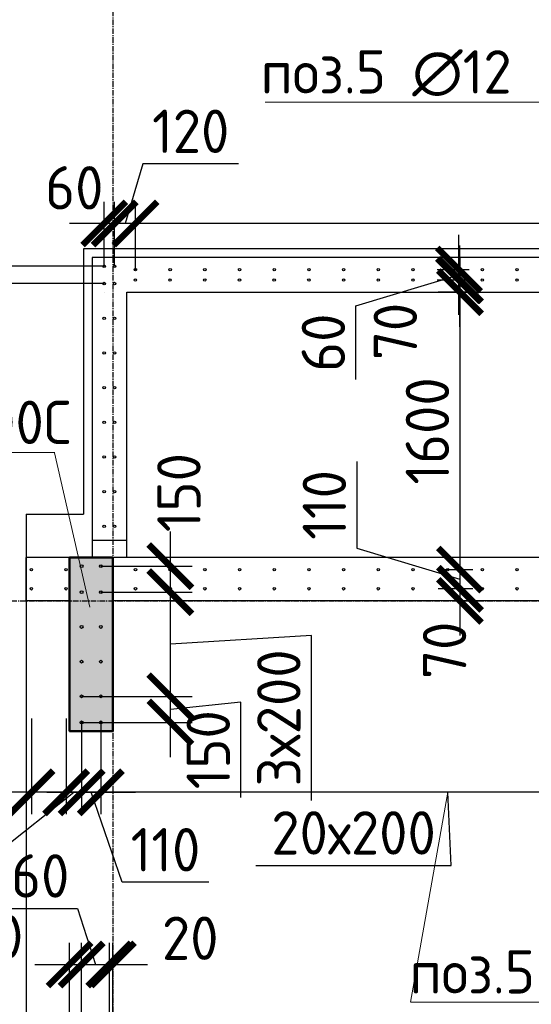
# Model space of a CAD drawing. Header units: millimetres. Extents: x -93479 to 1057970, y -66333 to 172656.
# Tile 438 of 473: x 977472 to 980422, y 50336 to 56013. Entities that reach past the tile are written whole.
import ezdxf

# ---------------------------------------------------------------- set-up
doc = ezdxf.new("R2010")
doc.units = ezdxf.units.MM
doc.linetypes.add('______5', pattern=[1100, 800, -100, 100, -100])
doc.linetypes.add('осевая', pattern=[50.8, 31.75, -6.35, 6.35, -6.35])
for name, color, linetype, lineweight in [('0 Фундамент', 5, 'Continuous', 30), ('1 Стены', 3, 'Continuous', 30), ('Конструкции 0.5', 5, 'Continuous', 50), ('Оси', 40, '______5', 18), ('подоснова', 151, 'Continuous', 5), ('РАЗМЕРЫ', 7, 'Continuous', 9), ('СТЕНЫ', 3, 'Continuous', 30)]:
    doc.layers.add(name, color=color, linetype=linetype, lineweight=lineweight)
doc.styles.add('GOST-2.304_Type-B', font='GOST_Common.ttf')
doc.dimstyles.new('СПДС', dxfattribs={"dimscale": 100, "dimtxt": 2.5, "dimasz": 2.5, "dimexe": 1.25, "dimexo": 0, "dimtad": 1, "dimdec": 0, "dimtxsty": 'GOST-2.304_Type-B', "dimblk": 'ARCHTICK', "dimcen": 2.5, "dimdle": 2, "dimadec": 0, "dimazin": 2, "dimtfac": 0.75, "dimtdec": 0, "dimtmove": 1, "dimatfit": 3, "dimfxl": 1, "dimtolj": 1, "dimarcsym": 1})

# ---------------------------------------------------------------- blocks, each defined once
blk = doc.blocks.new('_ArchTick')
at = {"color": 0, "linetype": 'ByBlock', "const_width": 0.15}
blk.add_lwpolyline([(-0.5, -0.5), (0.5, 0.5)], dxfattribs=at)
blk = doc.blocks.new('*D1157')
at = {"layer": 'DEFPOINTS', "color": 0, "ltscale": 100, "transparency": 16777216}
for p in [(978139.5, 54837.7), (978139.5, 54571.4), (984339.5, 54571.4)]:
    blk.add_point(p, dxfattribs=at)
at = {"layer": 'РАЗМЕРЫ', "color": 0, "lineweight": -2, "transparency": 16777216}
for p, q in [((978139.5, 54571.4), (978139.5, 54962.7)), ((984339.5, 54571.4), (984339.5, 54962.7)), ((984539.5, 54837.7), (977939.5, 54837.7))]:
    blk.add_line(p, q, dxfattribs=at)
at = {"layer": 'РАЗМЕРЫ', "color": 0, "lineweight": -2, "ltscale": 100, "transparency": 16777216, "xscale": 250, "yscale": 250, "zscale": 250, "rotation": 180}
blk.add_blockref('_ArchTick', (978139.5, 54837.7), dxfattribs=at)
at = {"layer": 'РАЗМЕРЫ', "color": 0, "lineweight": -2, "ltscale": 100, "transparency": 16777216, "xscale": 250, "yscale": 250, "zscale": 250}
blk.add_blockref('_ArchTick', (984339.5, 54837.7), dxfattribs=at)
at = {"layer": 'РАЗМЕРЫ', "color": 0, "ltscale": 100, "transparency": 16777216, "insert": (981239.5, 55025.3), "char_height": 250, "attachment_point": 5, "style": 'GOST-2.304_Type-B'}
blk.add_mtext('\\A1;31х200', dxfattribs=at)
blk = doc.blocks.new('*D1158')
at = {"layer": 'DEFPOINTS', "color": 0, "ltscale": 100, "transparency": 16777216}
for p in [(978019.5, 54837.7), (978019.5, 54591.4), (978139.5, 54571.4)]:
    blk.add_point(p, dxfattribs=at)
at = {"layer": 'РАЗМЕРЫ', "color": 0, "lineweight": -2, "transparency": 16777216}
for p, q in [((978182.7, 55181.6), (978079.5, 54837.7)), ((978733.1, 55181.6), (978182.7, 55181.6)), ((978019.5, 54591.4), (978019.5, 54962.7)), ((978139.5, 54571.4), (978139.5, 54962.7)), ((978339.5, 54837.7), (977819.5, 54837.7))]:
    blk.add_line(p, q, dxfattribs=at)
at = {"layer": 'РАЗМЕРЫ', "color": 0, "lineweight": -2, "ltscale": 100, "transparency": 16777216, "xscale": 250, "yscale": 250, "zscale": 250}
blk.add_blockref('_ArchTick', (978019.5, 54837.7), dxfattribs=at)
at = {"layer": 'РАЗМЕРЫ', "color": 0, "lineweight": -2, "ltscale": 100, "transparency": 16777216, "xscale": 250, "yscale": 250, "zscale": 250, "rotation": 180}
blk.add_blockref('_ArchTick', (978139.5, 54837.7), dxfattribs=at)
at = {"layer": 'РАЗМЕРЫ', "color": 0, "ltscale": 100, "transparency": 16777216, "insert": (978457.9, 55369.2), "char_height": 250, "attachment_point": 5, "style": 'GOST-2.304_Type-B'}
blk.add_mtext('\\A1;120', dxfattribs=at)
blk = doc.blocks.new('*D1159')
at = {"layer": 'DEFPOINTS', "color": 0, "ltscale": 100, "transparency": 16777216}
for p in [(977959.2, 54837.7), (977959.2, 54591.4), (978019.5, 54591.4)]:
    blk.add_point(p, dxfattribs=at)
at = {"layer": 'РАЗМЕРЫ', "color": 0, "lineweight": -2, "transparency": 16777216}
for p, q in [((977959.2, 54591.4), (977959.2, 54962.7)), ((978019.5, 54591.4), (978019.5, 54962.7)), ((978219.5, 54837.7), (977759.2, 54837.7))]:
    blk.add_line(p, q, dxfattribs=at)
at = {"layer": 'РАЗМЕРЫ', "color": 0, "lineweight": -2, "ltscale": 100, "transparency": 16777216, "xscale": 250, "yscale": 250, "zscale": 250}
blk.add_blockref('_ArchTick', (977959.2, 54837.7), dxfattribs=at)
at = {"layer": 'РАЗМЕРЫ', "color": 0, "lineweight": -2, "ltscale": 100, "transparency": 16777216, "xscale": 250, "yscale": 250, "zscale": 250, "rotation": 180}
blk.add_blockref('_ArchTick', (978019.5, 54837.7), dxfattribs=at)
at = {"layer": 'РАЗМЕРЫ', "color": 0, "ltscale": 100, "transparency": 16777216, "insert": (977786.9, 55043.4), "char_height": 250, "attachment_point": 5, "style": 'GOST-2.304_Type-B'}
blk.add_mtext('\\A1;60', dxfattribs=at)
blk = doc.blocks.new('*D1218')
at = {"layer": 'DEFPOINTS', "color": 0, "ltscale": 100, "transparency": 16777216}
for p in [(977959.2, 54591.4), (977269.8, 54491.4), (977958.9, 54491.4)]:
    blk.add_point(p, dxfattribs=at)
at = {"layer": 'РАЗМЕРЫ', "color": 0, "lineweight": -2, "transparency": 16777216}
for p, q in [((976675.7, 55270), (976675.7, 54719.6)), ((977269.8, 54791.4), (977269.8, 54291.4)), ((976675.7, 54719.6), (977269.8, 54541.4)), ((977959.2, 54591.4), (977144.8, 54591.4)), ((977958.9, 54491.4), (977144.8, 54491.4))]:
    blk.add_line(p, q, dxfattribs=at)
at = {"layer": 'РАЗМЕРЫ', "color": 0, "lineweight": -2, "ltscale": 100, "transparency": 16777216, "xscale": 250, "yscale": 250, "zscale": 250}
for p, rotation in [((977269.8, 54591.4), 270), ((977269.8, 54491.4), 90)]:
    blk.add_blockref('_ArchTick', p, dxfattribs=dict(at, rotation=rotation))
at = {"layer": 'РАЗМЕРЫ', "color": 0, "ltscale": 100, "transparency": 16777216, "insert": (976488.1, 54994.8), "char_height": 250, "attachment_point": 5, "rotation": 90, "style": 'GOST-2.304_Type-B'}
blk.add_mtext('\\A1;100', dxfattribs=at)
blk = doc.blocks.new('*D1219')
at = {"layer": 'DEFPOINTS', "color": 0, "ltscale": 100, "transparency": 16777216}
for p in [(980010.2, 54511.4), (980063.8, 54511.4), (980092.9, 54441.4)]:
    blk.add_point(p, dxfattribs=at)
at = {"layer": 'РАЗМЕРЫ', "color": 0, "lineweight": -2, "transparency": 16777216}
for p, q in [((980010.2, 54241.4), (980010.2, 54711.4)), ((980063.8, 54511.4), (979885.2, 54511.4)), ((980092.9, 54441.4), (979885.2, 54441.4))]:
    blk.add_line(p, q, dxfattribs=at)
at = {"layer": 'РАЗМЕРЫ', "color": 0, "lineweight": -2, "ltscale": 100, "transparency": 16777216, "xscale": 250, "yscale": 250, "zscale": 250}
for p, rotation in [((980010.2, 54511.4), 270), ((980010.2, 54441.4), 90)]:
    blk.add_blockref('_ArchTick', p, dxfattribs=dict(at, rotation=rotation))
at = {"layer": 'РАЗМЕРЫ', "color": 0, "ltscale": 100, "transparency": 16777216, "insert": (979637.7, 54215.2), "char_height": 250, "attachment_point": 5, "rotation": 90, "style": 'GOST-2.304_Type-B'}
blk.add_mtext('\\A1;70', dxfattribs=at)
blk = doc.blocks.new('*D1220')
at = {"layer": 'DEFPOINTS', "color": 0, "ltscale": 100, "transparency": 16777216}
for p in [(980004.6, 54571.4), (980064.1, 54571.4), (980063.8, 54511.4)]:
    blk.add_point(p, dxfattribs=at)
at = {"layer": 'РАЗМЕРЫ', "color": 0, "lineweight": -2, "transparency": 16777216}
for p, q in [((980004.6, 54311.4), (980004.6, 54771.4)), ((980064.1, 54571.4), (979879.6, 54571.4)), ((979410.5, 54363.1), (980004.6, 54541.4)), ((980063.8, 54511.4), (979879.6, 54511.4)), ((979410.5, 53937.8), (979410.5, 54363.1))]:
    blk.add_line(p, q, dxfattribs=at)
at = {"layer": 'РАЗМЕРЫ', "color": 0, "lineweight": -2, "ltscale": 100, "transparency": 16777216, "xscale": 250, "yscale": 250, "zscale": 250}
for p, rotation in [((980004.6, 54571.4), 270), ((980004.6, 54511.4), 90)]:
    blk.add_blockref('_ArchTick', p, dxfattribs=dict(at, rotation=rotation))
at = {"layer": 'РАЗМЕРЫ', "color": 0, "ltscale": 100, "transparency": 16777216, "insert": (979222.8, 54150.5), "char_height": 250, "attachment_point": 5, "rotation": 90, "style": 'GOST-2.304_Type-B'}
blk.add_mtext('\\A1;60', dxfattribs=at)
blk = doc.blocks.new('*D1221')
at = {"layer": 'DEFPOINTS', "color": 0, "ltscale": 100, "transparency": 16777216}
for p in [(980092.9, 54441.4), (980010.2, 52841.7), (980083.8, 52841.7)]:
    blk.add_point(p, dxfattribs=at)
at = {"layer": 'РАЗМЕРЫ', "color": 0, "lineweight": -2, "transparency": 16777216}
for p, q in [((980010.2, 54641.4), (980010.2, 52641.7)), ((980092.9, 54441.4), (979885.2, 54441.4)), ((980083.8, 52841.7), (979885.2, 52841.7))]:
    blk.add_line(p, q, dxfattribs=at)
at = {"layer": 'РАЗМЕРЫ', "color": 0, "lineweight": -2, "ltscale": 100, "transparency": 16777216, "xscale": 250, "yscale": 250, "zscale": 250}
for p, rotation in [((980010.2, 54441.4), 90), ((980010.2, 52841.7), 270)]:
    blk.add_blockref('_ArchTick', p, dxfattribs=dict(at, rotation=rotation))
at = {"layer": 'РАЗМЕРЫ', "color": 0, "ltscale": 100, "transparency": 16777216, "insert": (979822.6, 53641.5), "char_height": 250, "attachment_point": 5, "rotation": 90, "style": 'GOST-2.304_Type-B'}
blk.add_mtext('\\A1;1600', dxfattribs=at)
blk = doc.blocks.new('*D1222')
at = {"layer": 'DEFPOINTS', "color": 0, "ltscale": 100, "transparency": 16777216}
for p in [(980083.8, 52841.7), (980010.2, 52731.4), (980083.8, 52731.4)]:
    blk.add_point(p, dxfattribs=at)
at = {"layer": 'РАЗМЕРЫ', "color": 0, "lineweight": -2, "transparency": 16777216}
for p, q in [((979416.1, 53465.1), (979416.1, 52964.8)), ((980010.2, 53041.7), (980010.2, 52531.4)), ((979416.1, 52964.8), (980010.2, 52786.5)), ((980083.8, 52841.7), (979885.2, 52841.7)), ((980083.8, 52731.4), (979885.2, 52731.4))]:
    blk.add_line(p, q, dxfattribs=at)
at = {"layer": 'РАЗМЕРЫ', "color": 0, "lineweight": -2, "ltscale": 100, "transparency": 16777216, "xscale": 250, "yscale": 250, "zscale": 250}
for p, rotation in [((980010.2, 52841.7), 270), ((980010.2, 52731.4), 90)]:
    blk.add_blockref('_ArchTick', p, dxfattribs=dict(at, rotation=rotation))
at = {"layer": 'РАЗМЕРЫ', "color": 0, "ltscale": 100, "transparency": 16777216, "insert": (979228.5, 53215), "char_height": 250, "attachment_point": 5, "rotation": 90, "style": 'GOST-2.304_Type-B'}
blk.add_mtext('\\A1;110', dxfattribs=at)
blk = doc.blocks.new('*D1223')
at = {"layer": 'DEFPOINTS', "color": 0, "ltscale": 100, "transparency": 16777216}
for p in [(980083.8, 52731.4), (979968.5, 52661.4), (980010.2, 52661.4)]:
    blk.add_point(p, dxfattribs=at)
at = {"layer": 'РАЗМЕРЫ', "color": 0, "lineweight": -2, "transparency": 16777216}
for p, q in [((980010.2, 52931.4), (980010.2, 52461.4)), ((980083.8, 52731.4), (979885.2, 52731.4)), ((979968.5, 52661.4), (980135.2, 52661.4))]:
    blk.add_line(p, q, dxfattribs=at)
at = {"layer": 'РАЗМЕРЫ', "color": 0, "lineweight": -2, "ltscale": 100, "transparency": 16777216, "xscale": 250, "yscale": 250, "zscale": 250}
for p, rotation in [((980010.2, 52731.4), 270), ((980010.2, 52661.4), 90)]:
    blk.add_blockref('_ArchTick', p, dxfattribs=dict(at, rotation=rotation))
at = {"layer": 'РАЗМЕРЫ', "color": 0, "ltscale": 100, "transparency": 16777216, "insert": (979921.4, 52376.8), "char_height": 250, "attachment_point": 5, "rotation": 90, "style": 'GOST-2.304_Type-B'}
blk.add_mtext('\\A1;70', dxfattribs=at)
blk = doc.blocks.new('*D1228')
at = {"layer": 'DEFPOINTS', "color": 0, "ltscale": 100, "transparency": 16777216}
for p in [(977939.5, 51964.5), (981939.6, 51984.5), (977939.5, 51558)]:
    blk.add_point(p, dxfattribs=at)
at = {"layer": 'РАЗМЕРЫ', "color": 0, "lineweight": -2, "transparency": 16777216}
for p, q in [((977939.5, 51964.5), (977939.5, 51433)), ((981939.6, 51984.5), (981939.6, 51433)), ((982139.6, 51558), (977739.5, 51558)), ((979959.8, 51136.6), (979939.5, 51558)), ((978833.8, 51136.6), (979959.8, 51136.6))]:
    blk.add_line(p, q, dxfattribs=at)
at = {"layer": 'РАЗМЕРЫ', "color": 0, "lineweight": -2, "ltscale": 100, "transparency": 16777216, "xscale": 250, "yscale": 250, "zscale": 250, "rotation": 180}
blk.add_blockref('_ArchTick', (977939.5, 51558), dxfattribs=at)
at = {"layer": 'РАЗМЕРЫ', "color": 0, "lineweight": -2, "ltscale": 100, "transparency": 16777216, "xscale": 250, "yscale": 250, "zscale": 250}
blk.add_blockref('_ArchTick', (981939.6, 51558), dxfattribs=at)
at = {"layer": 'РАЗМЕРЫ', "color": 0, "ltscale": 100, "transparency": 16777216, "insert": (979396.8, 51324.2), "char_height": 250, "attachment_point": 5, "style": 'GOST-2.304_Type-B'}
blk.add_mtext('\\A1;20х200', dxfattribs=at)
blk = doc.blocks.new('*D1229')
at = {"layer": 'DEFPOINTS', "color": 0, "ltscale": 100, "transparency": 16777216}
for p in [(977739.6, 51984.5), (977829.2, 51964.5), (977739.6, 51558)]:
    blk.add_point(p, dxfattribs=at)
at = {"layer": 'РАЗМЕРЫ', "color": 0, "lineweight": -2, "transparency": 16777216}
for p, q in [((977739.6, 51984.5), (977739.6, 51433)), ((977829.2, 51964.5), (977829.2, 51433)), ((977140.8, 51049.6), (977784.4, 51558)), ((978029.2, 51558), (977539.6, 51558)), ((976715.5, 51049.6), (977140.8, 51049.6))]:
    blk.add_line(p, q, dxfattribs=at)
at = {"layer": 'РАЗМЕРЫ', "color": 0, "lineweight": -2, "ltscale": 100, "transparency": 16777216, "xscale": 250, "yscale": 250, "zscale": 250}
blk.add_blockref('_ArchTick', (977739.6, 51558), dxfattribs=at)
at = {"layer": 'РАЗМЕРЫ', "color": 0, "lineweight": -2, "ltscale": 100, "transparency": 16777216, "xscale": 250, "yscale": 250, "zscale": 250, "rotation": 180}
blk.add_blockref('_ArchTick', (977829.2, 51558), dxfattribs=at)
at = {"layer": 'РАЗМЕРЫ', "color": 0, "ltscale": 100, "transparency": 16777216, "insert": (976928.1, 51237.3), "char_height": 250, "attachment_point": 5, "style": 'GOST-2.304_Type-B'}
blk.add_mtext('\\A1;90', dxfattribs=at)
blk = doc.blocks.new('*D1230')
at = {"layer": 'DEFPOINTS', "color": 0, "ltscale": 100, "transparency": 16777216}
for p in [(977539.6, 51984.5), (977739.6, 51984.5), (977539.6, 51558)]:
    blk.add_point(p, dxfattribs=at)
at = {"layer": 'РАЗМЕРЫ', "color": 0, "lineweight": -2, "transparency": 16777216}
for p, q in [((977539.6, 51984.5), (977539.6, 51433)), ((977739.6, 51984.5), (977739.6, 51433)), ((977939.6, 51558), (977339.6, 51558))]:
    blk.add_line(p, q, dxfattribs=at)
at = {"layer": 'РАЗМЕРЫ', "color": 0, "lineweight": -2, "ltscale": 100, "transparency": 16777216, "xscale": 250, "yscale": 250, "zscale": 250, "rotation": 180}
blk.add_blockref('_ArchTick', (977539.6, 51558), dxfattribs=at)
at = {"layer": 'РАЗМЕРЫ', "color": 0, "lineweight": -2, "ltscale": 100, "transparency": 16777216, "xscale": 250, "yscale": 250, "zscale": 250}
blk.add_blockref('_ArchTick', (977739.6, 51558), dxfattribs=at)
at = {"layer": 'РАЗМЕРЫ', "color": 0, "ltscale": 100, "transparency": 16777216, "insert": (976999.6, 51705.5), "char_height": 250, "attachment_point": 5, "style": 'GOST-2.304_Type-B'}
blk.add_mtext('\\A1;200', dxfattribs=at)
blk = doc.blocks.new('*D1231')
at = {"layer": 'DEFPOINTS', "color": 0, "ltscale": 100, "transparency": 16777216}
for p in [(977829.2, 51964.5), (977939.6, 51558), (977939.6, 51558)]:
    blk.add_point(p, dxfattribs=at)
at = {"layer": 'РАЗМЕРЫ', "color": 0, "lineweight": -2, "transparency": 16777216}
for p, q in [((977829.2, 51964.5), (977829.2, 51433)), ((977629.2, 51558), (978139.6, 51558)), ((978062.5, 51039.4), (977884.4, 51558)), ((977939.6, 51558), (977939.6, 51433)), ((978562.9, 51039.4), (978062.5, 51039.4))]:
    blk.add_line(p, q, dxfattribs=at)
at = {"layer": 'РАЗМЕРЫ', "color": 0, "lineweight": -2, "ltscale": 100, "transparency": 16777216, "xscale": 250, "yscale": 250, "zscale": 250}
blk.add_blockref('_ArchTick', (977829.2, 51558), dxfattribs=at)
at = {"layer": 'РАЗМЕРЫ', "color": 0, "lineweight": -2, "ltscale": 100, "transparency": 16777216, "xscale": 250, "yscale": 250, "zscale": 250, "rotation": 180}
blk.add_blockref('_ArchTick', (977939.6, 51558), dxfattribs=at)
at = {"layer": 'РАЗМЕРЫ', "color": 0, "ltscale": 100, "transparency": 16777216, "insert": (978312.7, 51227.1), "char_height": 250, "attachment_point": 5, "style": 'GOST-2.304_Type-B'}
blk.add_mtext('\\A1;110', dxfattribs=at)
blk = doc.blocks.new('*D1232')
at = {"layer": 'DEFPOINTS', "color": 0, "ltscale": 100, "transparency": 16777216}
for p in [(977829.2, 52111.4), (978340.6, 52111.4), (977829.2, 51961.4)]:
    blk.add_point(p, dxfattribs=at)
at = {"layer": 'РАЗМЕРЫ', "color": 0, "lineweight": -2, "transparency": 16777216}
for p, q in [((978340.6, 51761.4), (978340.6, 52311.4)), ((977829.2, 52111.4), (978465.6, 52111.4)), ((978746.9, 52078.6), (978340.6, 52036.4)), ((978746.9, 51528.2), (978746.9, 52078.6)), ((977829.2, 51961.4), (978465.6, 51961.4))]:
    blk.add_line(p, q, dxfattribs=at)
at = {"layer": 'РАЗМЕРЫ', "color": 0, "lineweight": -2, "ltscale": 100, "transparency": 16777216, "xscale": 250, "yscale": 250, "zscale": 250}
for p, rotation in [((978340.6, 52111.4), 90), ((978340.6, 51961.4), 270)]:
    blk.add_blockref('_ArchTick', p, dxfattribs=dict(at, rotation=rotation))
at = {"layer": 'РАЗМЕРЫ', "color": 0, "ltscale": 100, "transparency": 16777216, "insert": (978559.3, 51803.4), "char_height": 250, "attachment_point": 5, "rotation": 90, "style": 'GOST-2.304_Type-B'}
blk.add_mtext('\\A1;150', dxfattribs=at)
blk = doc.blocks.new('*D1233')
at = {"layer": 'DEFPOINTS', "color": 0, "ltscale": 100, "transparency": 16777216}
for p in [(977939.5, 52711.4), (978340.6, 52711.4), (977829.2, 52111.4)]:
    blk.add_point(p, dxfattribs=at)
at = {"layer": 'РАЗМЕРЫ', "color": 0, "lineweight": -2, "transparency": 16777216}
for p, q in [((978340.6, 51911.4), (978340.6, 52911.4)), ((977939.5, 52711.4), (978465.6, 52711.4)), ((979153.6, 52462.5), (978340.6, 52411.4)), ((979153.6, 51511.6), (979153.6, 52462.5)), ((977829.2, 52111.4), (978465.6, 52111.4))]:
    blk.add_line(p, q, dxfattribs=at)
at = {"layer": 'РАЗМЕРЫ', "color": 0, "lineweight": -2, "ltscale": 100, "transparency": 16777216, "xscale": 250, "yscale": 250, "zscale": 250}
for p, rotation in [((978340.6, 52711.4), 90), ((978340.6, 52111.4), 270)]:
    blk.add_blockref('_ArchTick', p, dxfattribs=dict(at, rotation=rotation))
at = {"layer": 'РАЗМЕРЫ', "color": 0, "ltscale": 100, "transparency": 16777216, "insert": (978966, 51987.1), "char_height": 250, "attachment_point": 5, "rotation": 90, "style": 'GOST-2.304_Type-B'}
blk.add_mtext('\\A1;3х200', dxfattribs=at)
blk = doc.blocks.new('*D1234')
at = {"layer": 'DEFPOINTS', "color": 0, "ltscale": 100, "transparency": 16777216}
for p in [(977939.5, 52861.4), (978340.6, 52861.4), (977939.5, 52711.4)]:
    blk.add_point(p, dxfattribs=at)
at = {"layer": 'РАЗМЕРЫ', "color": 0, "lineweight": -2, "transparency": 16777216}
for p, q in [((978340.6, 52511.4), (978340.6, 53061.4)), ((977939.5, 52861.4), (978465.6, 52861.4)), ((977939.5, 52711.4), (978465.6, 52711.4))]:
    blk.add_line(p, q, dxfattribs=at)
at = {"layer": 'РАЗМЕРЫ', "color": 0, "lineweight": -2, "ltscale": 100, "transparency": 16777216, "xscale": 250, "yscale": 250, "zscale": 250}
for p, rotation in [((978340.6, 52861.4), 90), ((978340.6, 52711.4), 270)]:
    blk.add_blockref('_ArchTick', p, dxfattribs=dict(at, rotation=rotation))
at = {"layer": 'РАЗМЕРЫ', "color": 0, "ltscale": 100, "transparency": 16777216, "insert": (978390.1, 53286), "char_height": 250, "attachment_point": 5, "rotation": 90, "style": 'GOST-2.304_Type-B'}
blk.add_mtext('\\A1;150', dxfattribs=at)
blk = doc.blocks.new('*D1302')
at = {"layer": 'DEFPOINTS', "color": 0, "ltscale": 100, "transparency": 16777216}
for p in [(977829, 50565.5), (977759.3, 49809.9), (977829, 49661.4)]:
    blk.add_point(p, dxfattribs=at)
at = {"layer": 'РАЗМЕРЫ', "color": 0, "lineweight": -2, "transparency": 16777216}
for p, q in [((977759.3, 49809.9), (977759.3, 50690.5)), ((977829, 49661.4), (977829, 50690.5)), ((977559.3, 50565.5), (978029, 50565.5))]:
    blk.add_line(p, q, dxfattribs=at)
at = {"layer": 'РАЗМЕРЫ', "color": 0, "lineweight": -2, "ltscale": 100, "transparency": 16777216, "xscale": 250, "yscale": 250, "zscale": 250}
blk.add_blockref('_ArchTick', (977759.3, 50565.5), dxfattribs=at)
at = {"layer": 'РАЗМЕРЫ', "color": 0, "lineweight": -2, "ltscale": 100, "transparency": 16777216, "xscale": 250, "yscale": 250, "zscale": 250, "rotation": 180}
blk.add_blockref('_ArchTick', (977829, 50565.5), dxfattribs=at)
at = {"layer": 'РАЗМЕРЫ', "color": 0, "ltscale": 100, "transparency": 16777216, "insert": (977327.1, 50726), "char_height": 250, "attachment_point": 5, "style": 'GOST-2.304_Type-B'}
blk.add_mtext('\\A1;70', dxfattribs=at)
blk = doc.blocks.new('оси2')
at = {"layer": 'Оси', "color": 7, "linetype": 'осевая', "lineweight": 25, "transparency": 33554687}
for p, q in [((983645.5, 5465.4), (983645.8, -20755.1)), ((979200, 1707.1), (1032582.1, 1707.1))]:
    blk.add_line(p, q, dxfattribs=at)
blk = doc.blocks.new('*D1436')
at = {"layer": 'DEFPOINTS', "color": 0, "ltscale": 100, "transparency": 16777216}
for p in [(977989.2, 50565.5), (977829, 49661.4), (977989.2, 49661.4)]:
    blk.add_point(p, dxfattribs=at)
at = {"layer": 'РАЗМЕРЫ', "color": 0, "lineweight": -2, "transparency": 16777216}
for p, q in [((977255.7, 50888.4), (977806.2, 50888.4)), ((977806.2, 50888.4), (977909.1, 50565.5)), ((977829, 49661.4), (977829, 50690.5)), ((977989.2, 49661.4), (977989.2, 50690.5)), ((977629, 50565.5), (978189.2, 50565.5))]:
    blk.add_line(p, q, dxfattribs=at)
at = {"layer": 'РАЗМЕРЫ', "color": 0, "lineweight": -2, "ltscale": 100, "transparency": 16777216, "xscale": 250, "yscale": 250, "zscale": 250, "rotation": 180}
blk.add_blockref('_ArchTick', (977829, 50565.5), dxfattribs=at)
at = {"layer": 'РАЗМЕРЫ', "color": 0, "lineweight": -2, "ltscale": 100, "transparency": 16777216, "xscale": 250, "yscale": 250, "zscale": 250}
blk.add_blockref('_ArchTick', (977989.2, 50565.5), dxfattribs=at)
at = {"layer": 'РАЗМЕРЫ', "color": 0, "ltscale": 100, "transparency": 16777216, "insert": (977530.9, 51076), "char_height": 250, "attachment_point": 5, "style": 'GOST-2.304_Type-B'}
blk.add_mtext('\\A1;160', dxfattribs=at)
blk = doc.blocks.new('*D1437')
at = {"layer": 'DEFPOINTS', "color": 0, "ltscale": 100, "transparency": 16777216}
for p in [(978009.4, 50565.5), (978009.4, 49719.7), (977989.2, 49661.4)]:
    blk.add_point(p, dxfattribs=at)
at = {"layer": 'РАЗМЕРЫ', "color": 0, "lineweight": -2, "transparency": 16777216}
for p, q in [((977989.2, 49661.4), (977989.2, 50690.5)), ((978009.4, 49719.7), (978009.4, 50690.5)), ((977789.2, 50565.5), (978209.4, 50565.5))]:
    blk.add_line(p, q, dxfattribs=at)
at = {"layer": 'РАЗМЕРЫ', "color": 0, "lineweight": -2, "ltscale": 100, "transparency": 16777216, "xscale": 250, "yscale": 250, "zscale": 250}
blk.add_blockref('_ArchTick', (977989.2, 50565.5), dxfattribs=at)
at = {"layer": 'РАЗМЕРЫ', "color": 0, "lineweight": -2, "ltscale": 100, "transparency": 16777216, "xscale": 250, "yscale": 250, "zscale": 250, "rotation": 180}
blk.add_blockref('_ArchTick', (978009.4, 50565.5), dxfattribs=at)
at = {"layer": 'РАЗМЕРЫ', "color": 0, "ltscale": 100, "transparency": 16777216, "insert": (978455.2, 50717), "char_height": 250, "attachment_point": 5, "style": 'GOST-2.304_Type-B'}
blk.add_mtext('\\A1;20', dxfattribs=at)

msp = doc.modelspace()

# ---------------------------------------------------------------- hatches: boundary and pattern name
at = {"layer": 'Конструкции 0.5', "lineweight": 0, "true_color": 0x939598, "transparency": 33554648}
h = msp.add_hatch(dxfattribs=at)
h.set_pattern_fill('ANSI35', color=252, scale=50)
h.set_pattern_definition([(45, (0, -33113.54), (-224.5064, 224.5064), []), (45, (224.5, -33113.54), (-224.5064, 224.5064), [396.875, -79.375, 0, -79.375])])
h.paths.add_polyline_path([(1018409.3, 37261.4), (1018609.2, 37261.4), (1018609.2, 36011.4), (1018409.3, 36011.4)])
h.paths.add_polyline_path([(1024809.3, 37011.4), (1025059.3, 37011.4), (1025059.3, 36011.4), (1024809.3, 36011.4)])
h.paths.add_polyline_path([(1024809.2, 41961.4), (1025059.2, 41961.4), (1025059.2, 40961.4), (1024809.2, 40961.4)])
h.paths.add_polyline_path([(1023809.2, 46761.4), (1025059.3, 46761.4), (1025059.3, 46561.4), (1023809.2, 46561.4)])
h.paths.add_polyline_path([(1024809.2, 50161.4), (1025059.2, 50161.4), (1025059.2, 49161.4), (1024809.2, 49161.4)])
h.paths.add_polyline_path([(1024809.3, 52911.4), (1025059.2, 52911.4), (1025059.2, 51911.4), (1024809.3, 51911.4)])
h.paths.add_polyline_path([(1021609.2, 52911.4), (1022608.9, 52911.4), (1022608.9, 52661.4), (1021609.2, 52661.4)])
h.paths.add_polyline_path([(1017469.2, 52911.4), (1018469.2, 52911.4), (1018469.2, 52661.4), (1017469.2, 52661.4)])
h.paths.add_polyline_path([(1014609.2, 52911.4), (1014809.2, 52911.4), (1014809.2, 51661.4), (1014609.2, 51661.4)])
h.paths.add_polyline_path([(1009309.3, 52911.4), (1009509.3, 52911.4), (1009509.3, 51661.4), (1009309.3, 51661.4)])
h.paths.add_polyline_path([(994159.2, 52911.4), (995159.2, 52911.4), (995159.2, 52661.4), (994159.2, 52661.4)])
h.paths.add_polyline_path([(991159.2, 52911.4), (991359.2, 52911.4), (991359.2, 51661.4), (991159.2, 51661.4)])
h.paths.add_polyline_path([(986559.2, 52911.4), (986759.3, 52911.4), (986759.3, 51664.4), (986559.2, 51664.4)])
h.paths.add_polyline_path([(982109.3, 52911.4), (983098.2, 52911.4), (983098.2, 52661.4), (982109.3, 52661.4)])
h.paths.add_polyline_path([(977759.2, 52911.4), (978009.2, 52911.4), (978009.2, 51911.4), (977759.2, 51911.4)])

# ---------------------------------------------------------------- linework, layer by layer
at = {"layer": '0 Фундамент', "color": 7, "elevation": -3100}
for points in [[(977839.2, 54691.4), (977839.2, 53161.4)], [(984639.3, 53161.4), (984639.3, 54691.4), (977839.2, 54691.4)]]:
    msp.add_lwpolyline(points, dxfattribs=at)
at = {"layer": '0 Фундамент', "color": 7}
for points in [[(977509.3, 53161.4), (977509.3, 35761.4)], [(977509.3, 53161.4), (977839.2, 53161.4)]]:
    msp.add_lwpolyline(points, dxfattribs=at)
at = {"layer": '1 Стены', "color": 7, "lineweight": 0}
msp.add_lwpolyline([(977759.2, 52911.4), (978009.2, 52911.4), (978009.2, 51911.4), (977759.2, 51911.4)], close=True, dxfattribs=at)
at = {"layer": 'Конструкции 0.5', "color": 7, "elevation": 360}
msp.add_lwpolyline([(977759.2, 52911.4), (978009.2, 52911.4), (978009.2, 51911.4), (977759.2, 51911.4)], close=True, dxfattribs=at)
at = {"layer": 'подоснова', "color": 7, "lineweight": 15, "ltscale": 0.3}
for p, q in [((978887.5, 55537.2, 360), (981243.3, 55537.2, 360)), ((975368.2, 53516.5), (977674, 53516.5)), ((977673.1, 53516.2), (977673, 53516.2)), ((977876.8, 52624.8), (977673.1, 53516.2)), ((979939.5, 51558, 360), (979725.3, 50347.9, 360)), ((979725.3, 50347.9, 360), (979725.4, 50347.9, 360)), ((979726.4, 50348.1, 360), (982082.3, 50348.1, 360))]:
    msp.add_line(p, q, dxfattribs=at)
at = {"layer": 'РАЗМЕРЫ', "color": 7, "linetype": 'Continuous', "lineweight": 30}
for centre, radius in [((977959.2, 54591.4), 7), ((978019.5, 54591.4), 7), ((978139.5, 54571.4), 7), ((978339.5, 54571.4), 7), ((978539.5, 54571.4), 7), ((978739.5, 54571.4), 7), ((978939.5, 54571.4), 7), ((979139.5, 54571.4), 7), ((979339.5, 54571.4), 7), ((979539.5, 54571.4), 7), ((979739.5, 54571.4), 7), ((979939.5, 54571.4), 7), ((980139.5, 54571.4), 7), ((980339.5, 54571.4), 7), ((977958.9, 54491.4), 7), ((978019.2, 54491.4), 7), ((978139.2, 54511.4), 7), ((978339.2, 54511.4), 7), ((978539.2, 54511.4), 7), ((978739.2, 54511.4), 7), ((978939.2, 54511.4), 7), ((979139.2, 54511.4), 7), ((979339.2, 54511.4), 7), ((979539.2, 54511.4), 7), ((979739.2, 54511.4), 7), ((979939.2, 54511.4), 7), ((980139.2, 54511.4), 7), ((980339.2, 54511.4), 7), ((977958.9, 54291.4), 7), ((978019.2, 54291.4), 7), ((977958.9, 54091.4), 7), ((978019.2, 54091.4), 7), ((977958.9, 53891.4), 7), ((978019.2, 53891.4), 7), ((977958.9, 53691.4), 7), ((978019.2, 53691.4), 7), ((977958.9, 53491.4), 7), ((978019.2, 53491.4), 7), ((977958.9, 53291.4), 7), ((978019.2, 53291.4), 7), ((977958.9, 53091.4), 7), ((978019.2, 53091.4), 7), ((977829.2, 52861.4), 8), ((977939.5, 52861.4), 8), ((977539.6, 52841.7, -360), 7), ((977739.6, 52841.7, -360), 7), ((978139.6, 52841.7, -360), 7), ((978339.6, 52841.7, -360), 7), ((978539.6, 52841.7, -360), 7), ((978739.6, 52841.7, -360), 7), ((978939.6, 52841.7, -360), 7), ((979139.6, 52841.7, -360), 7), ((979339.6, 52841.7, -360), 7), ((979539.6, 52841.7, -360), 7), ((979739.6, 52841.7, -360), 7), ((979939.6, 52841.7, -360), 7), ((980139.6, 52841.7, -360), 7), ((980339.6, 52841.7, -360), 7), ((977539.6, 52731.4, -360), 7), ((977739.6, 52731.4, -360), 7), ((978139.6, 52731.4, -360), 7), ((978339.6, 52731.4, -360), 7), ((978539.6, 52731.4, -360), 7), ((978739.6, 52731.4, -360), 7), ((978939.6, 52731.4, -360), 7), ((979139.6, 52731.4, -360), 7), ((979339.6, 52731.4, -360), 7), ((979539.6, 52731.4, -360), 7), ((979739.6, 52731.4, -360), 7), ((979939.6, 52731.4, -360), 7), ((980139.6, 52731.4, -360), 7), ((980339.6, 52731.4, -360), 7), ((977829.2, 52711.4), 8), ((977939.5, 52711.4), 8), ((977829.2, 52511.4), 8), ((977939.5, 52511.4), 8), ((977829.2, 52311.4), 8), ((977939.5, 52311.4), 8), ((977829.2, 52111.4), 8), ((977939.5, 52111.4), 8), ((977829.2, 51961.4), 8), ((977939.5, 51961.4), 8)]:
    msp.add_circle(centre, radius, dxfattribs=at)
at = {"layer": 'СТЕНЫ', "color": 7, "linetype": 'Continuous', "transparency": 33554687}
for p, q in [((977889.2, 54641.4), (977889.2, 52911.4)), ((984589.2, 54641.4, 360), (977889.2, 54641.4)), ((977889.2, 54641.4), (977889.2, 54641.4)), ((977959.2, 54441.4, 360), (977959.2, 54441.4, 360)), ((978089.2, 52911.4), (978089.2, 54441.4)), ((978089.2, 54441.4), (984389.2, 54441.4, 360)), ((977889.2, 53011.4), (977889.2, 53011.4)), ((977889.2, 53011.4), (978089.2, 53011.4)), ((977959.2, 53011.4, 360), (977959.2, 53011.4, 360)), ((977509.2, 52661.4, 360), (977509.2, 52911.4, 360)), ((977509.2, 52911.4, 360), (977509.2, 52911.4, 360)), ((1025059.2, 52911.4, 360), (977509.2, 52911.4, 360)), ((977759.2, 52911.4, 360), (977759.2, 52911.4, 360)), ((977959.2, 52911.4, 360), (977959.2, 52911.4, 360)), ((977509.2, 52661.4, 360), (977509.2, 52661.4, 360)), ((977759.2, 52661.4, 360), (977509.2, 52661.4, 360)), ((977759.2, 52661.4, 360), (977759.2, 52661.4, 360)), ((977759.2, 52661.4, 360), (977759.2, 51911.4, 360)), ((978009.2, 51911.4, 360), (978009.2, 52661.4, 360)), ((986559.2, 52661.4, 360), (978009.2, 52661.4, 360)), ((978009.2, 52661.4, 360), (978009.2, 52661.4, 360)), ((977759.2, 51911.4, 360), (977759.2, 51911.4, 360)), ((978009.2, 51911.4, 360), (977759.2, 51911.4, 360)), ((978009.2, 51911.4, 360), (978009.2, 51911.4, 360))]:
    msp.add_line(p, q, dxfattribs=at)

# ---------------------------------------------------------------- block references
at = {"layer": 'РАЗМЕРЫ', "color": 7}
msp.add_blockref('оси2', (-5636.2, 50954.2, -360), dxfattribs=at)

# ---------------------------------------------------------------- texts
at = {"layer": 'подоснова', "color": 7, "ltscale": 0.3, "style": 'GOST-2.304_Type-B'}
for s, p in [('поз.5 ∅12 А500С', (978861.4, 55586.9, 360)), ('поз.1 ∅16 А500С', (975342.2, 53566.2)), ('поз.5 ∅12 А500С', (979720.3, 50397.9, 360))]:
    msp.add_text(s, height=250, dxfattribs=at).set_placement(p)

# ---------------------------------------------------------------- dimensions: what is measured, and where the dimension line sits
at = {"layer": 'РАЗМЕРЫ', "color": 7}
dim = msp.add_linear_dim(base=(978019.5, 54837.7), p1=(978139.5, 54571.4), p2=(978019.5, 54591.4), dimstyle='СПДС', dxfattribs=at)
dim.commit()
dim.dimension.update_dxf_attribs({"geometry": '*D1158', "text_midpoint": (978245.2, 55369.2)})
for base, p1, p2, picture, middle in [((977269.8, 54491.4), (977959.2, 54591.4), (977958.9, 54491.4), '*D1218', (976488.1, 54782.1)), ((980004.6, 54571.4), (980063.8, 54511.4), (980064.1, 54571.4), '*D1220', (979222.8, 54300.6)), ((980010.2, 52841.7), (980092.9, 54441.4), (980083.8, 52841.7, -360), '*D1221', (979822.6, 53641.5)), ((980010.2, 52731.4), (980083.8, 52841.7, -360), (980083.8, 52731.4, -360), '*D1222', (979228.5, 53027.3))]:
    dim = msp.add_linear_dim(base=base, p1=p1, p2=p2, angle=90, dimstyle='СПДС', dxfattribs=at)
    dim.commit()
    dim.dimension.update_dxf_attribs({"geometry": picture, "text_midpoint": middle})
for base, p1, p2, picture, middle in [((977959.2, 54837.7), (978019.5, 54591.4), (977959.2, 54591.4), '*D1159', (977786.9, 54855.8)), ((977739.6, 51558), (977829.2, 51964.5), (977739.6, 51984.5, -360), '*D1229', (977078.3, 51049.6)), ((977539.6, 51558), (977739.6, 51984.5, -360), (977539.6, 51984.5, -360), '*D1230', (976999.6, 51517.8)), ((977939.6, 51558), (977829.2, 51964.5), (977939.6, 51558), '*D1231', (978125, 51039.4))]:
    dim = msp.add_linear_dim(base=base, p1=p1, p2=p2, dimstyle='СПДС', dxfattribs=at)
    dim.commit()
    dim.dimension.update_dxf_attribs({"geometry": picture, "text_midpoint": middle, "dimtype": 160})
dim = msp.add_linear_dim(base=(978139.5, 54837.7), p1=(984339.5, 54571.4), p2=(978139.5, 54571.4), text='31х200', dimstyle='СПДС', dxfattribs=at)
dim.commit()
dim.dimension.update_dxf_attribs({"geometry": '*D1157', "text_midpoint": (981239.5, 55025.3)})
for base, p1, p2, angle, picture, middle in [((980010.2, 54511.4), (980092.9, 54441.4), (980063.8, 54511.4), 90, '*D1219', (979825.6, 54215.2)), ((978340.6, 52861.4), (977939.5, 52711.4), (977939.5, 52861.4), 90, '*D1234', (978577.7, 53286)), ((980010.2, 52661.4), (980083.8, 52731.4, -360), (979968.5, 52661.4), 90, '*D1223', (980109.3, 52376.8)), ((978340.6, 52111.4), (977829.2, 51961.4), (977829.2, 52111.4), 90, '*D1232', (978746.9, 52016.1)), ((977989.2, 50565.5), (977829, 49661.4), (977989.2, 49661.4, 360), 180, '*D1436', (977743.7, 50888.4)), ((977829, 50565.5), (977759.3, 49809.9), (977829, 49661.4), 180, '*D1302', (977327.1, 50538.1)), ((978009.4, 50565.5), (977989.2, 49661.4, 360), (978009.4, 49719.7, -360), 180, '*D1437', (978455.2, 50529.4))]:
    dim = msp.add_linear_dim(base=base, p1=p1, p2=p2, angle=angle, dimstyle='СПДС', dxfattribs=at)
    dim.commit()
    dim.dimension.update_dxf_attribs({"geometry": picture, "text_midpoint": middle, "dimtype": 160})
dim = msp.add_linear_dim(base=(978340.6, 52711.4), p1=(977829.2, 52111.4), p2=(977939.5, 52711.4), angle=90, text='3х200', dimstyle='СПДС', dxfattribs=at)
dim.commit()
dim.dimension.update_dxf_attribs({"geometry": '*D1233', "text_midpoint": (979153.6, 52400), "dimtype": 160})
dim = msp.add_linear_dim(base=(977939.5, 51558), p1=(981939.6, 51984.5, -360), p2=(977939.5, 51964.5), text='20х200', dimstyle='СПДС', dxfattribs=at)
dim.commit()
dim.dimension.update_dxf_attribs({"geometry": '*D1228', "text_midpoint": (979897.3, 51136.6), "dimtype": 160})

doc.saveas('drawing.dxf')
